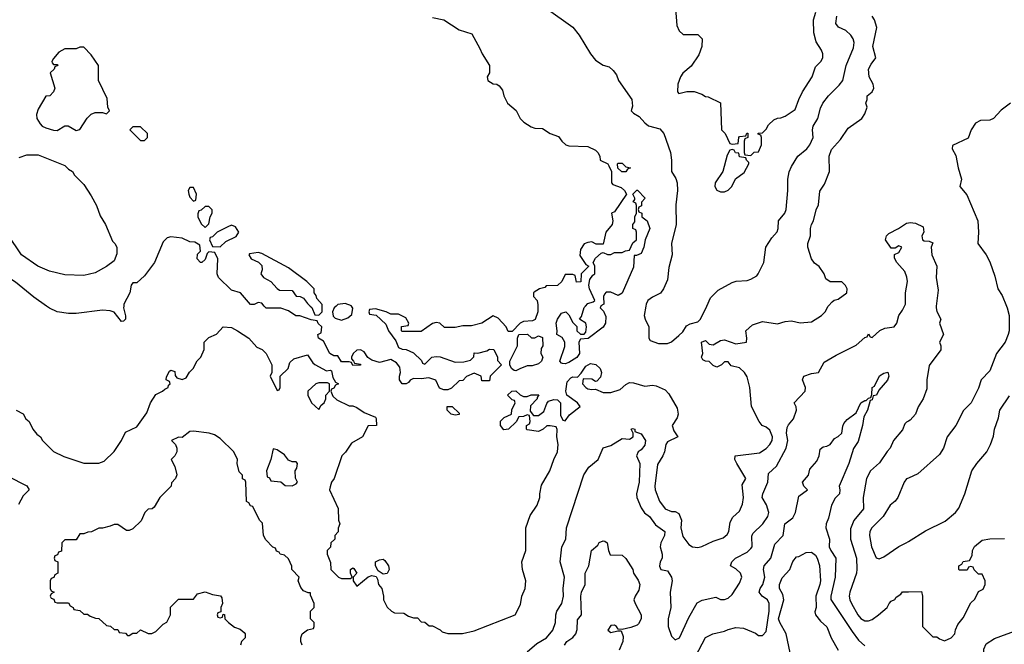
# Model space of a CAD drawing. Header units: inches. Extents: x 2348341 to 2479810, y 460419 to 613669.
# Tile 367 of 656: x 2385312 to 2390506, y 578215 to 581511. Entities that reach past the tile are written whole.
import ezdxf

# ---------------------------------------------------------------- set-up
doc = ezdxf.new("R2010")
doc.units = ezdxf.units.IN
doc.header["$MEASUREMENT"] = 0
for name, color, linetype in [('C3587', 7, 'Continuous'), ('C3588', 7, 'Continuous'), ('C3597', 7, 'Continuous'), ('C3598', 7, 'Continuous')]:
    doc.layers.add(name, color=color, linetype=linetype)

msp = doc.modelspace()

# ---------------------------------------------------------------- linework, layer by layer
at = {"layer": 'C3587', "color": 2}
for points, elevation in [([(2385294, 579450), (2385330.9, 579430.9), (2385345.4, 579405.4), (2385362, 579390), (2385382, 579350), (2385403.5, 579323.5), (2385422, 579310), (2385432, 579290), (2385490, 579232), (2385545.4, 579205.4), (2385650, 579171.3), (2385730, 579171.3), (2385758, 579182), (2385810, 579232), (2385848.9, 579291.1), (2385870, 579334), (2385930, 579362), (2385983.1, 579436.9), (2386002, 579490), (2386030, 579534), (2386066, 579550), (2386078, 579562), (2386095.3, 579570), (2386098, 579582), (2386106, 579590), (2386102, 579602), (2386086, 579610), (2386087.3, 579627.3), (2386103.1, 579656.9), (2386110, 579662), (2386130, 579654), (2386132.7, 579632.7), (2386142, 579622), (2386170, 579612), (2386190, 579622), (2386208.9, 579651.1), (2386228, 579670), (2386249.1, 579710.9), (2386268, 579730), (2386286, 579770), (2386286, 579810), (2386310, 579834), (2386350, 579852), (2386386, 579890), (2386430, 579886), (2386462, 579870), (2386522, 579830), (2386562.8, 579782.8), (2386592, 579770), (2386612, 579750), (2386642, 579690), (2386642, 579650), (2386634, 579630), (2386670, 579554), (2386682, 579558), (2386686, 579570), (2386686, 579630), (2386728, 579670), (2386738, 579702), (2386758, 579722), (2386830, 579742), (2386859.6, 579699.6), (2386870, 579692), (2386930, 579658), (2386950, 579662), (2386958, 579658), (2386963.6, 579623.6), (2386978, 579598), (2386994, 579590), (2386978, 579582), (2386970, 579566), (2386958, 579562), (2386954, 579550), (2386964.7, 579524.7), (2386985.4, 579505.4), (2387050, 579474), (2387070, 579474), (2387090, 579464.7), (2387130, 579438), (2387190, 579414), (2387192.7, 579407.3), (2387194, 579370), (2387150, 579368), (2387121, 579310), (2387063.5, 579276.5), (2387030.9, 579229.1), (2387011.1, 579208.9), (2386971.3, 579090), (2386958, 579070), (2386950, 579046), (2386946, 579030), (2386991.6, 578931.6), (2386994, 578870), (2387002, 578850), (2386992.7, 578827.3), (2386991.6, 578808.4), (2386974, 578790), (2386974, 578770), (2386954, 578750), (2386951.6, 578728.4), (2386934, 578710), (2386934, 578690), (2386952.7, 578647.3), (2386954, 578610), (2386994, 578570), (2387010, 578562), (2387058, 578562), (2387066, 578570), (2387058, 578590), (2387058, 578610), (2387070, 578618), (2387075.3, 578615.3), (2387091, 578590), (2387072, 578570), (2387072, 578550), (2387090, 578522), (2387150, 578571), (2387170, 578578), (2387192.7, 578572.7), (2387199.6, 578559.6), (2387204.7, 578530), (2387222, 578510), (2387232, 578470), (2387232, 578450), (2387251.6, 578411.6), (2387274, 578390), (2387290, 578382), (2387339.6, 578379.6), (2387363.6, 578363.6), (2387390, 578354), (2387410, 578354), (2387430, 578334), (2387450, 578332), (2387472.7, 578312.7), (2387490, 578312), (2387530, 578292), (2387541, 578281), (2387571.6, 578271.6), (2387648.4, 578271.6), (2387710, 578286), (2387926, 578370), (2387954.6, 578425.4), (2387962, 578470), (2387978, 578510), (2387982, 578550), (2387964, 578610), (2387962, 578650), (2387982, 578710), (2387982, 578830), (2388004.7, 578895.3), (2388042, 578950), (2388055.3, 578990), (2388055.3, 579010), (2388065.6, 579054.4), (2388109, 579130), (2388129.3, 579190.7), (2388149.1, 579230.9), (2388153.2, 579270), (2388145.2, 579310), (2388148, 579348), (2388142, 579362), (2388110, 579368), (2388092.7, 579367.3), (2388074, 579350), (2388050, 579338), (2387990, 579346), (2387986, 579350), (2387986, 579370), (2388002, 579378), (2388006, 579390), (2388002, 579422), (2387990, 579426), (2387970, 579418), (2387944.7, 579415.3), (2387931.3, 579388.7), (2387891, 579350), (2387866, 579346), (2387848.7, 579370), (2387848, 579392), (2387868, 579412), (2387906, 579430), (2387908.4, 579451.6), (2387926, 579490), (2387922, 579502), (2387910, 579506), (2387886, 579530), (2387908.4, 579551.6), (2387930, 579552), (2387951.6, 579531.6), (2387970, 579522), (2387990, 579522), (2388011.3, 579531.3), (2388051.1, 579531.1), (2388042, 579518), (2388042, 579510), (2388006.8, 579473.2), (2388004.7, 579444.7), (2388022, 579422), (2388050, 579422), (2388077.2, 579442.8), (2388093.6, 579486.4), (2388102.7, 579497.3), (2388130, 579506.8), (2388150, 579504.7), (2388164.7, 579490), (2388164.7, 579424.7), (2388178, 579398), (2388190, 579394), (2388213.2, 579426.8), (2388268.7, 579470), (2388254, 579490), (2388199, 579530), (2388192.7, 579550), (2388200.2, 579599.8), (2388219, 579621), (2388230, 579626), (2388254.6, 579625.4), (2388274.6, 579645.4), (2388298, 579682), (2388323.1, 579696.9), (2388350.9, 579690.9), (2388374, 579670), (2388382, 579650), (2388375.3, 579624.7), (2388356, 579604), (2388350, 579602), (2388330, 579614), (2388284.7, 579615.3), (2388281, 579590), (2388298, 579570), (2388310, 579564), (2388330, 579558.8), (2388350, 579561), (2388390, 579544), (2388430, 579543), (2388480.2, 579559.8), (2388510, 579586), (2388530, 579596), (2388550, 579594.8), (2388610, 579577.3), (2388650, 579582), (2388670, 579579.1), (2388717.1, 579557.1), (2388736.8, 579536.8), (2388781, 579461), (2388786, 579430), (2388781, 579410), (2388754, 579370), (2388762.4, 579342.4), (2388784.7, 579310), (2388730, 579284), (2388720.7, 579270), (2388713.4, 579230), (2388704.9, 579210), (2388676.7, 579163.3), (2388662, 579050), (2388664, 579030), (2388686.8, 578970), (2388718, 578930), (2388750, 578916), (2388770, 578916), (2388790, 578904.7), (2388803, 578870), (2388800.4, 578830), (2388810, 578784.7), (2388842, 578742), (2388862, 578730), (2388890, 578726), (2388910, 578731), (2388970, 578758.8), (2389023.3, 578776.7), (2389045.1, 578794.9), (2389052.3, 578810), (2389060.1, 578859.9), (2389074.8, 578885.2), (2389110, 578918), (2389124.8, 578955.2), (2389129.6, 578990), (2389123.2, 579056.8), (2389142, 579090), (2389094.5, 579170), (2389085.2, 579190), (2389086, 579210), (2389215.2, 579224.8), (2389250, 579247.7), (2389269.5, 579270), (2389281.6, 579290), (2389283.6, 579310), (2389270, 579345.2), (2389250, 579360.9), (2389229.6, 579369.6), (2389213.2, 579390), (2389173.2, 579470), (2389164, 579570), (2389150, 579626), (2389135.3, 579650), (2389110, 579674), (2389064.7, 579684.7), (2389050, 579706), (2389030, 579706), (2389014, 579690), (2388990, 579678), (2388970, 579686), (2388950, 579708), (2388930, 579708.7), (2388916.4, 579716.4), (2388908.7, 579730), (2388915.3, 579750), (2388909.4, 579810), (2388930, 579818), (2388950, 579798), (2388970, 579796), (2389010, 579818.8), (2389030, 579821), (2389090, 579801), (2389146, 579810), (2389148.7, 579830), (2389142, 579870), (2389178.6, 579901.4), (2389230, 579918.4), (2389310, 579905.5), (2389350, 579919.1), (2389382.8, 579922.8), (2389430, 579911.3), (2389490, 579916), (2389542, 579950), (2389562, 579970), (2389577, 580000)], 110), ([(2385861, 580000), (2385860.5, 579990), (2385871, 579949), (2385871.3, 579930), (2385859.6, 579920.4), (2385850, 579918), (2385810, 579968), (2385790, 579975.3), (2385750, 579979), (2385610, 579961.2), (2385570, 579961.2), (2385510, 579969), (2385469.4, 579989.4), (2385454.5, 580000)], 110), ([(2388046.4, 580000), (2388046, 579970), (2388031.6, 579928.4), (2388018, 579922), (2387970, 579919), (2387952, 579910), (2387910, 579866), (2387890, 579866), (2387878, 579890), (2387836.5, 579936.5), (2387810, 579948.7), (2387750.6, 579909.4), (2387696.4, 579896.4), (2387650, 579895.3), (2387610, 579886), (2387552.7, 579887.3), (2387528.9, 579908.9), (2387510, 579914), (2387490, 579908.7), (2387430, 579866), (2387330, 579866), (2387326, 579870), (2387327.3, 579892.7), (2387362, 579898), (2387366, 579910), (2387350, 579938), (2387310, 579958), (2387270, 579958), (2387246, 579970), (2387190, 579986), (2387158, 579982), (2387154, 579970), (2387158, 579958), (2387192.7, 579952.7), (2387243.6, 579903.6), (2387258, 579870), (2387296, 579816), (2387310, 579782), (2387330, 579772), (2387351.1, 579771.1), (2387390, 579754), (2387432.7, 579712.7), (2387438, 579698), (2387450, 579694), (2387486, 579730), (2387510, 579734), (2387530, 579732), (2387610, 579704.7), (2387654.6, 579705.4), (2387690, 579714), (2387707.3, 579732.7), (2387710, 579754), (2387730, 579752), (2387776.4, 579763.6), (2387790, 579772), (2387814, 579770), (2387832, 579730), (2387832.7, 579712.7), (2387854, 579690), (2387794, 579630), (2387790, 579606), (2387750, 579606), (2387746, 579630), (2387710, 579646), (2387670, 579628), (2387650, 579608), (2387630, 579606), (2387590, 579566), (2387570, 579558), (2387550, 579558), (2387527.3, 579567.3), (2387508.4, 579608.4), (2387470, 579622), (2387430, 579615.3), (2387390, 579618), (2387371.6, 579608.4), (2387363.6, 579596.4), (2387351.3, 579588.7), (2387330, 579588.7), (2387315.3, 579610), (2387315.3, 579630), (2387322, 579650), (2387318, 579678), (2387300.4, 579700.4), (2387270, 579718), (2387210, 579702), (2387170, 579714), (2387148.4, 579728.4), (2387130, 579758), (2387110, 579768.7), (2387090, 579768), (2387072, 579750), (2387062, 579730), (2387062, 579722), (2387074, 579710), (2387078, 579698), (2387110, 579694), (2387110, 579688), (2387070, 579686), (2387062, 579702), (2387050, 579706), (2387010, 579706), (2386990, 579738), (2386970, 579738), (2386948, 579750), (2386914.6, 579814.6), (2386888, 579830), (2386886, 579850), (2386902, 579858), (2386906, 579890), (2386887.3, 579907.3), (2386882, 579922), (2386850, 579928), (2386790, 579948.7), (2386769.2, 579949.2), (2386730, 579975.3), (2386690, 579988), (2386612, 579988), (2386602.3, 580000)], 110), ([(2386844.9, 580000), (2386852.7, 579992.7), (2386870, 579954), (2386890, 579952), (2386908, 579970), (2386907.5, 580000)], 110), ([(2386981.7, 580000), (2386971.3, 579990), (2386962, 579970), (2386966, 579946), (2386976.9, 579936.9), (2387010, 579926), (2387042.7, 579937.3), (2387064, 579956), (2387068.9, 579988.9), (2387063, 580000)], 110), ([(2387990, 578174.8), (2388040.8, 578219.2), (2388092, 578250), (2388125.1, 578290), (2388139.6, 578330), (2388140.9, 578370), (2388146.6, 578390), (2388171.8, 578430), (2388180.7, 578470), (2388179.6, 578510), (2388186.6, 578570), (2388162.7, 578650), (2388172.7, 578730), (2388192.7, 578770), (2388196, 578830), (2388288.7, 579110), (2388315.3, 579150), (2388364, 579190), (2388390, 579251.3), (2388430, 579264.7), (2388490, 579302), (2388530, 579298), (2388548, 579310), (2388548, 579330), (2388538, 579350), (2388545.6, 579354.4), (2388558, 579350), (2388558, 579338), (2388590, 579326), (2388613.7, 579290), (2388610, 579266), (2388590, 579240.9), (2388574.8, 579230), (2388566.8, 579210), (2388584, 579170), (2388579.6, 579070), (2388565.3, 579010), (2388567.4, 578990), (2388590, 578936), (2388608.2, 578908.2), (2388634.8, 578890), (2388666.2, 578846.2), (2388714.8, 578810), (2388714, 578790), (2388694, 578750), (2388690.7, 578730), (2388701, 578690), (2388701, 578670), (2388691, 578650), (2388687.7, 578627.7), (2388694, 578610), (2388730, 578602.8), (2388750.4, 578570), (2388754.4, 578550), (2388743.8, 578490), (2388747.1, 578410), (2388732.4, 578350), (2388733, 578310), (2388750, 578258), (2388770, 578238.8), (2388792.7, 578250), (2388842.9, 578357.1), (2388886.8, 578433.2), (2388911.7, 578448.3), (2388984.7, 578464.7), (2389010, 578452), (2389030, 578451.3), (2389050, 578458), (2389070, 578478), (2389110, 578538), (2389121.2, 578570), (2389114, 578590), (2389090, 578614), (2389062, 578630), (2389068.7, 578650), (2389089, 578670), (2389150, 578702), (2389170, 578721), (2389176, 578730), (2389174.8, 578785.2), (2389180.1, 578799.9), (2389232.3, 578850), (2389259.5, 578890), (2389264.5, 578910), (2389251.9, 578951.9), (2389229.3, 578990), (2389232.7, 579010), (2389258, 579070), (2389262.7, 579117.3), (2389304.2, 579155.8), (2389355.1, 579250), (2389363.7, 579290), (2389358, 579330), (2389361.5, 579358.5), (2389367.2, 579372.8), (2389394.8, 579405.2), (2389409.2, 579450), (2389409, 579469), (2389398, 579490), (2389455.3, 579550), (2389458, 579570), (2389442, 579610), (2389448.7, 579630), (2389490, 579644.7), (2389526, 579650), (2389556.4, 579703.6), (2389618.6, 579741.4), (2389725.6, 579794.4), (2389770, 579834), (2389782, 579838), (2389790, 579854), (2389798, 579838), (2389810, 579834), (2389849.1, 579870.9), (2389876.4, 579883.6), (2389926, 579890), (2389939, 579910), (2389949, 579950), (2389970, 579978), (2389980.5, 580000)], 106), ([(2388377.3, 580000), (2388374, 579990), (2388392.7, 579972.7), (2388404.7, 579944.7), (2388402.8, 579910), (2388390.7, 579889.3), (2388310.9, 579829.1), (2388270, 579826), (2388262, 579810), (2388264.7, 579750), (2388250.8, 579729.2), (2388210, 579702), (2388190, 579695.3), (2388176.4, 579696.4), (2388170, 579698), (2388162, 579710), (2388187.3, 579787.3), (2388188, 579810), (2388174.6, 579834.6), (2388146, 579850), (2388148, 579870), (2388142, 579910), (2388148.7, 579930), (2388170, 579962), (2388194, 579970), (2388210, 579954), (2388230, 579914), (2388252, 579892), (2388252, 579870), (2388270, 579852), (2388290, 579852), (2388298, 579862), (2388302, 579890), (2388298, 579910), (2388266, 579930), (2388275.3, 579944.7), (2388290, 579992), (2388297.3, 580000)], 110), ([(2388614.9, 580000), (2388607.3, 579950), (2388611, 579930), (2388630.8, 579890), (2388631.1, 579831.1), (2388638, 579818), (2388682, 579802), (2388730, 579802.8), (2388750, 579811.3), (2388790, 579844.7), (2388810, 579864.7), (2388830, 579894.8), (2388850, 579906.8), (2388890, 579916), (2388904, 579930), (2388936.4, 580000)], 114), ([(2388878, 578150), (2388929.5, 578250.5), (2388969.4, 578270.6), (2389030, 578284), (2389050, 578294), (2389090, 578304), (2389130, 578300.5), (2389193.2, 578273.2), (2389210, 578261), (2389230, 578262), (2389250, 578282), (2389265.1, 578390), (2389266.6, 578430), (2389257.2, 578450), (2389229, 578470), (2389213.2, 578490), (2389218, 578510), (2389231.8, 578530), (2389242.9, 578570), (2389236, 578610), (2389239, 578630), (2389274.5, 578670), (2389296, 578744), (2389339, 578790), (2389348.7, 578850), (2389390, 578882.8), (2389404.5, 578910), (2389422.5, 578997.5), (2389468, 579030), (2389449.2, 579049.2), (2389442, 579070), (2389472.7, 579107.3), (2389480.9, 579139.1), (2389518, 579182), (2389529, 579210), (2389534.6, 579245.4), (2389550, 579258), (2389570, 579261), (2389588, 579270), (2389610, 579302), (2389630, 579311), (2389649, 579330), (2389654, 579366), (2389660.2, 579379.8), (2389678, 579402), (2389724, 579436), (2389748.7, 579490), (2389770, 579502), (2389778, 579502), (2389790, 579514), (2389802, 579518), (2389807.3, 579532.7), (2389809, 579570), (2389822, 579578), (2389847.6, 579632.4), (2389870, 579646), (2389892, 579652), (2389897.3, 579630), (2389890.4, 579609.6), (2389844.7, 579555.3), (2389832, 579530), (2389814, 579526), (2389810, 579506), (2389798, 579502), (2389784.7, 579450), (2389765.4, 579414.6), (2389758.8, 579370), (2389735.5, 579284.5), (2389710, 579248), (2389686, 579170), (2389634.8, 579050), (2389638.8, 579030), (2389636, 579010), (2389614.4, 578985.6), (2389594, 578950), (2389578.4, 578881.6), (2389566, 578850), (2389565.5, 578830), (2389584.9, 578770), (2389583, 578730), (2389590.7, 578710), (2389617.3, 578670), (2389614, 578570), (2389590.8, 578470), (2389590.9, 578450.9), (2389702.9, 578282.9), (2389737.7, 578237.7), (2389770, 578207.3)], 102), ([(2390000, 579393), (2389990, 579388), (2389982, 579378), (2389970, 579346), (2389922, 579290), (2389904.7, 579250), (2389887.5, 579232.5), (2389847.9, 579172.1), (2389801, 579130), (2389778.8, 579090), (2389762, 578990), (2389762.8, 578930), (2389712.1, 578867.9), (2389695.6, 578824.4), (2389694.4, 578770), (2389726, 578670), (2389728.3, 578611.7), (2389726, 578590), (2389690.5, 578490), (2389688.4, 578470), (2389690.5, 578450), (2389699.3, 578430), (2389733.4, 578370), (2389750, 578350.7), (2389770, 578338.8), (2389790, 578338.8), (2389810, 578346), (2389842, 578370), (2389888, 578410), (2389898, 578430), (2389910, 578442), (2389928.4, 578451.6), (2389936.4, 578463.6), (2389960.4, 578479.6), (2389970, 578492), (2390000, 578492.6)], 106), ([(2386802, 578210), (2386795.3, 578230), (2386795.3, 578250), (2386802, 578270), (2386830, 578292), (2386862, 578298), (2386866, 578310), (2386866, 578330), (2386846, 578350), (2386846, 578390), (2386866, 578410), (2386866, 578430), (2386846, 578474), (2386846, 578486), (2386834, 578486), (2386810, 578498), (2386794.6, 578514.6), (2386782, 578550), (2386786, 578570), (2386748, 578610), (2386747.3, 578627.3), (2386730, 578666), (2386710, 578686), (2386686, 578690), (2386682, 578702), (2386667.3, 578707.3), (2386662, 578722), (2386647.3, 578727.3), (2386610, 578766), (2386598, 578790), (2386593.6, 578853.6), (2386578, 578870), (2386542, 578942), (2386530, 578946), (2386522, 578962), (2386508.4, 578968.4), (2386506, 579070), (2386502, 579082), (2386488.4, 579088.4), (2386487.3, 579107.3), (2386470, 579126), (2386459, 579170), (2386462, 579190), (2386442, 579230), (2386370, 579302), (2386340.2, 579320.2), (2386311.6, 579328.4), (2386230, 579339.3), (2386210, 579337.2), (2386170, 579306), (2386150, 579308), (2386114, 579290), (2386134, 579270), (2386142, 579250), (2386142, 579230), (2386130.9, 579209.1), (2386112, 579190), (2386130, 579154), (2386142, 579110), (2386134, 579090), (2386112.7, 579067.3), (2386112, 579050), (2386051.3, 578990), (2386022, 578938), (2386010.8, 578929.2), (2385990, 578928), (2385972, 578910), (2385952.8, 578867.2), (2385910, 578824), (2385890, 578815.3), (2385876.4, 578816.4), (2385830, 578848), (2385810, 578848), (2385790, 578838), (2385750, 578828), (2385730, 578828), (2385691.6, 578808.4), (2385672.7, 578807.3), (2385650, 578798), (2385630, 578798), (2385610, 578766), (2385550, 578766), (2385534, 578750), (2385532.7, 578707.3), (2385518, 578702), (2385512.7, 578687.3), (2385498, 578682), (2385494, 578670), (2385498, 578658), (2385514, 578650), (2385514, 578590), (2385498, 578582), (2385492.7, 578567.3), (2385478, 578562), (2385474, 578550), (2385474, 578510), (2385478, 578498), (2385494, 578490), (2385478, 578482), (2385474, 578470), (2385478, 578458), (2385492.7, 578452.7), (2385498, 578438), (2385510, 578434), (2385570, 578434), (2385578, 578418), (2385594, 578410), (2385598, 578398), (2385630, 578394), (2385650, 578374), (2385670, 578374), (2385683.6, 578363.6), (2385712.7, 578352.7), (2385730, 578352), (2385770, 578314), (2385791.6, 578311.6), (2385810, 578294), (2385830, 578294), (2385838, 578278), (2385870, 578274), (2385882, 578262), (2385890, 578262), (2385910, 578274), (2385930, 578274), (2385950, 578292), (2385990, 578272), (2386010, 578272), (2386030, 578282), (2386070, 578322), (2386088.4, 578331.6), (2386108, 578370), (2386108.4, 578411.6), (2386150, 578454), (2386230, 578454), (2386250, 578482), (2386290, 578491.3), (2386330, 578478), (2386371.1, 578471.1), (2386379.6, 578459.6), (2386382, 578430), (2386374, 578410), (2386374, 578386), (2386358, 578382), (2386354, 578370), (2386358, 578358), (2386370, 578354), (2386382, 578358), (2386386, 578374), (2386392.7, 578372.7), (2386394, 578350), (2386414, 578330), (2386446.4, 578306.4), (2386475.3, 578295.3), (2386496.9, 578276.9), (2386502, 578270), (2386502, 578250), (2386482, 578230), (2386478, 578210)], 110), ([(2385250, 579102), (2385350.9, 579050.9), (2385362, 579030), (2385330, 578998), (2385306.4, 578953.6)], 106), ([(2390000, 579092.3), (2389990, 579088), (2389978, 579070), (2389944.7, 578990), (2389931.3, 578970), (2389904.7, 578950), (2389867.3, 578890), (2389806.8, 578830), (2389796, 578810), (2389794.8, 578790), (2389804.9, 578730), (2389830, 578672), (2389845.4, 578665.4), (2389870, 578676), (2389949.6, 578730.4), (2389988.7, 578750), (2390000, 578757.2)], 110), ([(2388186, 578210), (2388199, 578230), (2388230, 578250.8), (2388246, 578270), (2388252.7, 578292.7), (2388255.3, 578344.7), (2388276, 578370), (2388272.3, 578470), (2388276, 578490), (2388296, 578530), (2388295.1, 578590), (2388314, 578630), (2388329, 578710), (2388362, 578738), (2388370, 578752), (2388390, 578762), (2388399.6, 578759.6), (2388412, 578750), (2388418, 578710), (2388426.8, 578686.8), (2388490, 578684.9), (2388510, 578667.3), (2388546, 578610), (2388550.9, 578590.9), (2388574.4, 578554.4), (2388582.8, 578530), (2388578.8, 578501.2), (2388559.3, 578470), (2388552.4, 578450), (2388558.4, 578430), (2388590.6, 578370), (2388590.6, 578349.4), (2388576.8, 578323.2), (2388570, 578315.3), (2388536.9, 578303.1), (2388490, 578293.2), (2388470, 578295.3), (2388461.2, 578310), (2388450, 578317), (2388430, 578314), (2388415.5, 578290), (2388430, 578277.1), (2388467.1, 578287.1), (2388485.4, 578285.4), (2388496.4, 578256.4), (2388494.6, 578230), (2388475.5, 578184.5)], 102), ([(2389376.3, 578170), (2389355.1, 578270), (2389321.3, 578330), (2389315.8, 578350), (2389343, 578450), (2389337.5, 578477.5), (2389320.9, 578510), (2389319.5, 578530), (2389334.2, 578565.8), (2389374, 578610), (2389390, 578651.3), (2389410, 578676), (2389422, 578678), (2389460.4, 578699.6), (2389490, 578702), (2389510, 578684.7), (2389518.8, 578670), (2389530.5, 578630.5), (2389536.4, 578550), (2389533.7, 578530), (2389512.2, 578470), (2389513, 578410), (2389507.1, 578387.1), (2389510.8, 578370), (2389536.7, 578336.7), (2389570, 578307.3), (2389592.7, 578250), (2389630, 578184.7)], 98)]:
    msp.add_lwpolyline(points, dxfattribs=dict(at, elevation=elevation))
at = {"layer": 'C3587', "color": 2, "elevation": 110}
for points in [[(2388030, 579832), (2388050, 579842), (2388070, 579834), (2388072, 579790), (2388063.6, 579776.4), (2388062, 579750), (2388072, 579730), (2388064.7, 579710), (2388050, 579695.3), (2388015.3, 579684.7), (2387990, 579684), (2387950, 579668.7), (2387930, 579658), (2387920.4, 579660.4), (2387906, 579670), (2387898, 579690), (2387898, 579710), (2387938, 579790), (2387938, 579830), (2387946, 579850), (2387991.6, 579851.6), (2388012.7, 579832.7)], [(2386935.3, 579595.3), (2386890, 579595.3), (2386874, 579590), (2386832, 579550), (2386832, 579530), (2386852, 579490), (2386890, 579454), (2386903.1, 579476.9), (2386918, 579490), (2386928, 579510), (2386928, 579530), (2386946, 579550), (2386946, 579590)], [(2387610, 579424), (2387588, 579430), (2387568, 579450), (2387568, 579470), (2387594, 579470), (2387630, 579434), (2387630, 579428)], [(2386650, 579246), (2386638, 579190), (2386614, 579130), (2386618, 579098), (2386630, 579094), (2386638, 579078), (2386690, 579072), (2386712.7, 579052.7), (2386750, 579052), (2386770, 579062), (2386778, 579070), (2386767.3, 579092.7), (2386766, 579130), (2386774.6, 579145.4), (2386778, 579170), (2386770, 579178), (2386750, 579178), (2386730, 579186), (2386710, 579215.3), (2386670, 579242)], [(2387230, 578586), (2387203.1, 578603.1), (2387189, 578630), (2387189.3, 578650.7), (2387210, 578661), (2387230, 578664.7), (2387238, 578658), (2387258, 578630), (2387262, 578610), (2387250, 578588)]]:
    msp.add_lwpolyline(points, close=True, dxfattribs=at)
at = {"layer": 'C3588', "color": 2}
for points, elevation in [([(2388090, 581571.3), (2388230, 581471.3), (2388262.8, 581430), (2388322.8, 581330), (2388350, 581298), (2388390, 581271.3), (2388422, 581262), (2388443.6, 581243.6), (2388459.8, 581219.8), (2388471.3, 581190), (2388541, 581090), (2388545.4, 581054.6), (2388538, 581030), (2388550, 581018), (2388581, 581001), (2388610, 580966), (2388630, 580951), (2388690, 580934.8), (2388710.5, 580910.5), (2388744.7, 580810), (2388751, 580770), (2388751.3, 580710), (2388773.4, 580673.4), (2388780.7, 580650), (2388782, 580610), (2388774.4, 580534.4), (2388775.5, 580430), (2388750.6, 580330), (2388754.9, 580270), (2388737.1, 580202.9), (2388730, 580138), (2388707.7, 580090), (2388691.9, 580068.1), (2388650, 580047.6), (2388625.5, 580030), (2388616.4, 580010), (2388614.9, 580000)], 114), ([(2388771.3, 581570), (2388779.6, 581479.6), (2388791.6, 581451.6), (2388812.7, 581432.7), (2388890, 581432), (2388912, 581410), (2388911.3, 581370), (2388894, 581326), (2388853.7, 581266.3), (2388810.9, 581229.1), (2388798, 581210), (2388784.7, 581170), (2388782, 581130), (2388790, 581122), (2388831.6, 581131.6), (2388870, 581132), (2388910, 581118), (2388930, 581106), (2388944.7, 581104.7), (2389010, 581072), (2389014, 580930), (2389034, 580910), (2389058, 580858), (2389070, 580854), (2389102, 580858), (2389106, 580890), (2389110, 580894), (2389142, 580898), (2389147.3, 580912.7), (2389152.7, 580912.7), (2389154, 580890), (2389138, 580882), (2389134, 580870), (2389134, 580810), (2389138, 580798), (2389170, 580794), (2389187.3, 580812.7), (2389210, 580814), (2389226, 580850), (2389226, 580890), (2389222, 580902), (2389207.3, 580907.3), (2389207.3, 580912.7), (2389230, 580914), (2389250, 580934), (2389263.1, 580956.9), (2389290, 580982), (2389310, 580992), (2389327.3, 580992.7), (2389350, 581002), (2389403.1, 581036.9), (2389422, 581090), (2389442, 581130), (2389493.2, 581210), (2389510, 581262), (2389538, 581290), (2389548.7, 581310), (2389548.7, 581330), (2389542, 581350), (2389514, 581394), (2389501.3, 581441.3), (2389499.5, 581510), (2389512.7, 581550)], 118), ([(2387490, 581522), (2387550, 581510.8), (2387630, 581458), (2387696.9, 581436.9), (2387739.8, 581359.8), (2387751.3, 581330), (2387791.3, 581270), (2387791.3, 581230), (2387778, 581210), (2387782, 581190), (2387810, 581172), (2387830, 581171.3), (2387842, 581162), (2387858.8, 581138.8), (2387866.8, 581110), (2387886, 581070), (2387931.1, 581031.1), (2387952, 580990), (2387972, 580970), (2388010, 580946), (2388030, 580938.8), (2388070, 580936), (2388110.9, 580910.9), (2388155.3, 580895.3), (2388172, 580870), (2388194, 580850), (2388210, 580844.7), (2388310, 580842), (2388350, 580822), (2388362, 580810), (2388372, 580790), (2388374, 580770), (2388414, 580750), (2388419.6, 580739.6), (2388434, 580710), (2388434, 580650), (2388442, 580642), (2388485.4, 580625.4), (2388502, 580610), (2388514, 580590), (2388450, 580498), (2388434, 580490), (2388441, 580450), (2388438, 580430), (2388404.7, 580390), (2388390, 580326), (2388352.7, 580327.3), (2388330, 580338), (2388310, 580335.3), (2388290, 580328), (2388270, 580298), (2388267.1, 580267.1), (2388299.6, 580219.6), (2388314, 580210), (2388274, 580170), (2388272.7, 580127.3), (2388250, 580126), (2388242, 580162), (2388230, 580166), (2388190, 580166), (2388172, 580130), (2388150, 580108), (2388090, 580106), (2388082, 580098), (2388054, 580090), (2388026.4, 580073.6), (2388022, 580070), (2388022, 580050), (2388042, 580030), (2388046.4, 580006.4), (2388046.4, 580000)], 110), ([(2388936.4, 580000), (2388956.5, 580043.5), (2388996.5, 580083.5), (2389070, 580124.7), (2389091.6, 580131.6), (2389150, 580134), (2389170, 580142), (2389200.4, 580159.6), (2389208, 580170), (2389238, 580230), (2389248, 580310), (2389280.2, 580359.8), (2389308.9, 580391.1), (2389314, 580410), (2389315.3, 580450), (2389348, 580490), (2389355.3, 580510), (2389364, 580610), (2389363.7, 580670), (2389371.5, 580708.5), (2389383.3, 580736.7), (2389417.2, 580790), (2389465.2, 580830), (2389480.9, 580850), (2389498, 580890), (2389494.5, 580930), (2389498, 580950), (2389522, 580990), (2389535.9, 581044.1), (2389549.7, 581070.3), (2389578, 581110), (2389634.9, 581165.1), (2389654.5, 581190), (2389672.3, 581270), (2389710, 581362), (2389715.1, 581390), (2389709.3, 581410), (2389696, 581430), (2389670, 581454.5), (2389632, 581472), (2389617.2, 581490), (2389622.9, 581530)], 114), ([(2389577, 580000), (2389578, 580002), (2389598, 580022), (2389609.2, 580030.8), (2389630, 580036), (2389675.3, 580070), (2389678, 580090), (2389668.9, 580108.9), (2389650, 580128), (2389588, 580128), (2389564, 580144), (2389555.3, 580170), (2389530, 580208), (2389505.6, 580225.6), (2389489.3, 580249.3), (2389469.3, 580310), (2389469.3, 580330), (2389484, 580370), (2389484, 580410), (2389489, 580430), (2389499, 580450), (2389512.9, 580507.1), (2389526.3, 580533.7), (2389533.6, 580606.4), (2389557.2, 580642.8), (2389584, 580710), (2389582.7, 580790), (2389594.8, 580825.2), (2389642, 580878), (2389682, 580938), (2389755.3, 580990), (2389770, 581014), (2389782, 581050), (2389775.3, 581070), (2389782, 581090), (2389782, 581110), (2389809.1, 581130.9), (2389817.2, 581150), (2389814, 581170), (2389792.7, 581210), (2389789.3, 581250), (2389803.2, 581276.8), (2389828.7, 581310), (2389813.2, 581370), (2389834, 581470), (2389822, 581510), (2389808.7, 581530)], 110), ([(2385310, 580784.7), (2385350, 580798), (2385410, 580798), (2385550, 580742), (2385570, 580722), (2385590.7, 580710.7), (2385602, 580690), (2385650, 580642), (2385690, 580582), (2385718, 580530), (2385736.8, 580476.8), (2385764.7, 580430), (2385802.5, 580342.5), (2385814.8, 580330), (2385824.9, 580310), (2385824.5, 580275.5), (2385810, 580238), (2385770, 580208.7), (2385710, 580175.3), (2385650, 580162), (2385550, 580164), (2385470, 580184), (2385408, 580210), (2385322, 580270), (2385250, 580378)], 106), ([(2388297.3, 580000), (2388310, 580014), (2388338, 580022), (2388346, 580030), (2388318, 580090), (2388315.3, 580110), (2388320.4, 580139.6), (2388336.4, 580163.6), (2388346, 580170), (2388346, 580210), (2388338, 580230), (2388350, 580252), (2388380.4, 580279.6), (2388390, 580282), (2388412.7, 580272.7), (2388430, 580272), (2388450, 580282), (2388490, 580282), (2388508.4, 580291.6), (2388530, 580294), (2388547.3, 580332.7), (2388566, 580350), (2388566, 580390), (2388562, 580402), (2388546, 580410), (2388546, 580430), (2388556.4, 580443.6), (2388558, 580470), (2388566, 580490), (2388566, 580530), (2388562, 580542), (2388548, 580550), (2388558, 580562), (2388558, 580570), (2388546, 580590), (2388568.4, 580611.6), (2388571.6, 580611.6), (2388611.3, 580570), (2388592.7, 580547.3), (2388591.6, 580528.4), (2388578, 580522), (2388574, 580510), (2388578, 580498), (2388594, 580490), (2388594, 580470), (2388622, 580450), (2388636, 580410), (2388611.3, 580350), (2388604.7, 580310), (2388590, 580278), (2388566, 580266), (2388554, 580266), (2388550, 580206), (2388490, 580068.7), (2388470, 580055.3), (2388430, 580074), (2388406.8, 580073.2), (2388396.9, 580063.1), (2388391.3, 580050), (2388394, 580010), (2388378, 580002), (2388377.3, 580000)], 110), ([(2389980.5, 580000), (2389985.2, 580010), (2389985.2, 580070), (2389995.1, 580130), (2389992.5, 580152.5), (2389982, 580182), (2389939, 580230), (2389927.3, 580252.7), (2389927.3, 580272.7), (2389950, 580282), (2389966, 580310), (2389950, 580318), (2389930, 580306), (2389910, 580306), (2389879, 580350), (2389884, 580370), (2389896.5, 580383.5), (2389948, 580410), (2389990, 580438), (2390000, 580439.5)], 106), ([(2386602.3, 580000), (2386590, 580015.3), (2386570, 580018), (2386550, 580008), (2386530, 580008), (2386478, 580070), (2386430, 580084), (2386361.2, 580150), (2386354, 580170), (2386358, 580250), (2386342, 580282), (2386310, 580286), (2386302, 580278), (2386290, 580246), (2386274, 580230), (2386266, 580230), (2386249, 580250), (2386250, 580274), (2386266, 580290), (2386262, 580322), (2386236.4, 580336.4), (2386210, 580338), (2386170, 580359), (2386110, 580366), (2386090, 580359.3), (2386070, 580339), (2386024, 580230), (2385970, 580159), (2385930, 580122), (2385910, 580122), (2385901, 580110), (2385893.4, 580070), (2385861.6, 580010), (2385861, 580000)], 110), ([(2385454.5, 580000), (2385387.7, 580047.7), (2385290, 580126), (2385179, 580199), (2385158, 580218), (2385130, 580258), (2385110, 580278), (2385090, 580278), (2385070, 580266), (2385062, 580250), (2385062, 580230), (2385082, 580190), (2385102, 580170), (2385111.3, 580130), (2385111.3, 580110), (2385098, 580062), (2385070, 580008), (2385057.7, 580000)], 110), ([(2386907.5, 580000), (2386907.3, 580007.3), (2386880.4, 580040.4), (2386876.4, 580056.4), (2386866, 580070), (2386866, 580090), (2386828, 580130), (2386730, 580201.2), (2386590, 580278), (2386570, 580282), (2386524.7, 580275.3), (2386522, 580270), (2386534, 580250), (2386571.6, 580231.6), (2386590, 580214), (2386591.1, 580191.1), (2386584.7, 580170), (2386598, 580150), (2386638, 580130), (2386670, 580092), (2386683.6, 580083.6), (2386750, 580082), (2386770, 580052), (2386791.1, 580051.1), (2386810, 580042), (2386830, 580014), (2386844.9, 580000)], 110), ([(2387063, 580000), (2387062, 580002), (2387030, 580014), (2386991, 580009), (2386981.7, 580000)], 110)]:
    msp.add_lwpolyline(points, dxfattribs=dict(at, elevation=elevation))
for points, elevation in [([(2385650, 581366), (2385630, 581366), (2385610, 581358), (2385550, 581358), (2385519.6, 581340.4), (2385490, 581306), (2385482, 581290), (2385483.6, 581283.6), (2385490, 581274), (2385510, 581274), (2385514, 581270), (2385498, 581262), (2385494, 581250), (2385474, 581230), (2385498, 581150), (2385491.3, 581130), (2385472, 581110), (2385450, 581108), (2385410, 581038), (2385401, 581010), (2385402.8, 580990), (2385421.1, 580961.1), (2385431.3, 580950), (2385450, 580940.7), (2385490, 580927.7), (2385510, 580926.8), (2385550, 580951.3), (2385568.9, 580951.1), (2385610, 580926.8), (2385630, 580931.3), (2385669.1, 580990.9), (2385690, 581012), (2385710, 581022), (2385750, 581022), (2385770, 581014), (2385786, 581030), (2385778, 581050), (2385774.6, 581094.6), (2385728, 581190), (2385728, 581270), (2385690, 581326)], 110), ([(2385950, 580946), (2385910, 580946), (2385894, 580930), (2385950, 580874), (2385970, 580874), (2385986, 580890), (2385986, 580910)], 110), ([(2389070, 580826), (2389058, 580822), (2389043.6, 580796.4), (2389022, 580710), (2388981, 580650), (2388978.8, 580630), (2388990, 580611.3), (2389010, 580602.8), (2389030, 580602.8), (2389050, 580611), (2389069, 580630), (2389089.1, 580670.9), (2389134.6, 580705.4), (2389158, 580750), (2389158, 580758), (2389146, 580770), (2389142, 580782), (2389110, 580788), (2389106, 580806), (2389088.4, 580808.4), (2389082, 580822)], 118), ([(2388510, 580708), (2388488.4, 580708.4), (2388467.3, 580727.3), (2388466, 580750), (2388470, 580754), (2388490, 580754), (2388510, 580734), (2388534, 580730), (2388518, 580722)], 110), ([(2386230, 580626), (2386210, 580626), (2386202, 580610), (2386204.7, 580590), (2386210, 580574), (2386230, 580554), (2386242, 580558), (2386246, 580590)], 110), ([(2386310, 580526), (2386290, 580526), (2386270, 580506), (2386258, 580502), (2386252.7, 580487.3), (2386252, 580470), (2386270, 580434), (2386290, 580414), (2386310, 580434), (2386318, 580470), (2386328, 580490), (2386327.3, 580507.3)], 110), ([(2386430, 580426), (2386410, 580418), (2386354, 580390), (2386330, 580366), (2386318, 580362), (2386314, 580350), (2386330, 580314), (2386370, 580312), (2386400.2, 580339.8), (2386453.6, 580366.4), (2386468, 580390), (2386450, 580418)], 110)]:
    msp.add_lwpolyline(points, close=True, dxfattribs=dict(at, elevation=elevation))
at = {"layer": 'C3597', "color": 2}
for points, elevation in [([(2390517.9, 580000), (2390522, 579990), (2390531.3, 579950), (2390531.3, 579870), (2390526, 579850), (2390511.3, 579810), (2390464.7, 579750), (2390430, 579658), (2390384.7, 579610), (2390370, 579566), (2390332, 579490), (2390291.1, 579448.9), (2390250.9, 579369.1), (2390204.7, 579310), (2390184.7, 579250), (2390163.5, 579216.5), (2390050, 579114), (2390000, 579092.3)], 110), ([(2390147.2, 580000), (2390146, 579990), (2390150.9, 579970.9), (2390171.1, 579931.1), (2390164.7, 579910), (2390184.7, 579850), (2390164.7, 579810), (2390170.9, 579790.9), (2390170.7, 579769.3), (2390110, 579686), (2390098, 579610), (2390096.9, 579563.1), (2390078, 579510), (2390051.1, 579468.9), (2390038, 579430), (2390010, 579398), (2390000, 579393)], 106), ([(2390000, 578757.2), (2390090, 578814), (2390194.8, 578865.2), (2390249, 578910), (2390266.3, 578933.7), (2390297.2, 579010), (2390335.3, 579130), (2390362, 579170), (2390414, 579230), (2390434, 579270), (2390450, 579314), (2390455.3, 579350), (2390475.3, 579410), (2390482, 579450), (2390533.6, 579526.4)], 110), ([(2390000, 578492.6), (2390070, 578494), (2390074, 578470), (2390074, 578310), (2390130, 578254), (2390150, 578254), (2390163.6, 578243.6), (2390190, 578234), (2390226, 578250), (2390246, 578270), (2390248.4, 578291.6), (2390260.4, 578319.6), (2390290, 578354), (2390330, 578434), (2390350, 578454), (2390370, 578494), (2390394.6, 578505.4), (2390406, 578530), (2390406, 578550), (2390390, 578586), (2390370, 578586), (2390347.3, 578607.3), (2390342, 578622), (2390330, 578626), (2390318, 578622), (2390310, 578606), (2390270, 578606), (2390266, 578610), (2390266, 578630), (2390282, 578638), (2390288.4, 578651.6), (2390322, 578658), (2390336.4, 578683.6), (2390338, 578710), (2390349.1, 578730.9), (2390390, 578764.7), (2390430, 578771.3), (2390507.3, 578772.7)], 106), ([(2390000, 577883.3), (2390007.3, 577870), (2390028.6, 577848.6), (2390067, 577827), (2390090, 577822.4), (2390121.2, 577830), (2390165.7, 577874.3), (2390251.1, 577928.9), (2390356.6, 578043.4), (2390388.7, 578090), (2390395.3, 578110), (2390399, 578190), (2390410, 578218), (2390454.6, 578245.4), (2390573.2, 578290)], 102)]:
    msp.add_lwpolyline(points, dxfattribs=dict(at, elevation=elevation))
at = {"layer": 'C3598', "color": 2}
for points, elevation in [([(2390538, 581070), (2390490, 581032.7), (2390450, 580989.2), (2390430, 580980.9), (2390381.1, 580978.9), (2390354.6, 580965.4), (2390330.7, 580930), (2390314.8, 580885.2), (2390232.7, 580847.3), (2390232, 580830), (2390250, 580794), (2390262, 580730), (2390281, 580670), (2390271.3, 580630), (2390307.7, 580587.7), (2390366.8, 580450), (2390370.8, 580390), (2390366, 580330), (2390410.9, 580270.9), (2390430, 580234), (2390456.9, 580156.9), (2390471.3, 580090), (2390495.3, 580055.3), (2390517.9, 580000)], 110), ([(2390000, 580439.5), (2390010, 580441), (2390036.9, 580436.9), (2390078, 580418), (2390082, 580390), (2390072, 580370), (2390074, 580350), (2390083.6, 580343.6), (2390110, 580342), (2390130, 580334), (2390121, 580310), (2390124, 580270), (2390150.7, 580210), (2390146.8, 580150), (2390156.8, 580083.2), (2390147.2, 580000)], 106)]:
    msp.add_lwpolyline(points, dxfattribs=dict(at, elevation=elevation))

doc.saveas('drawing.dxf')
